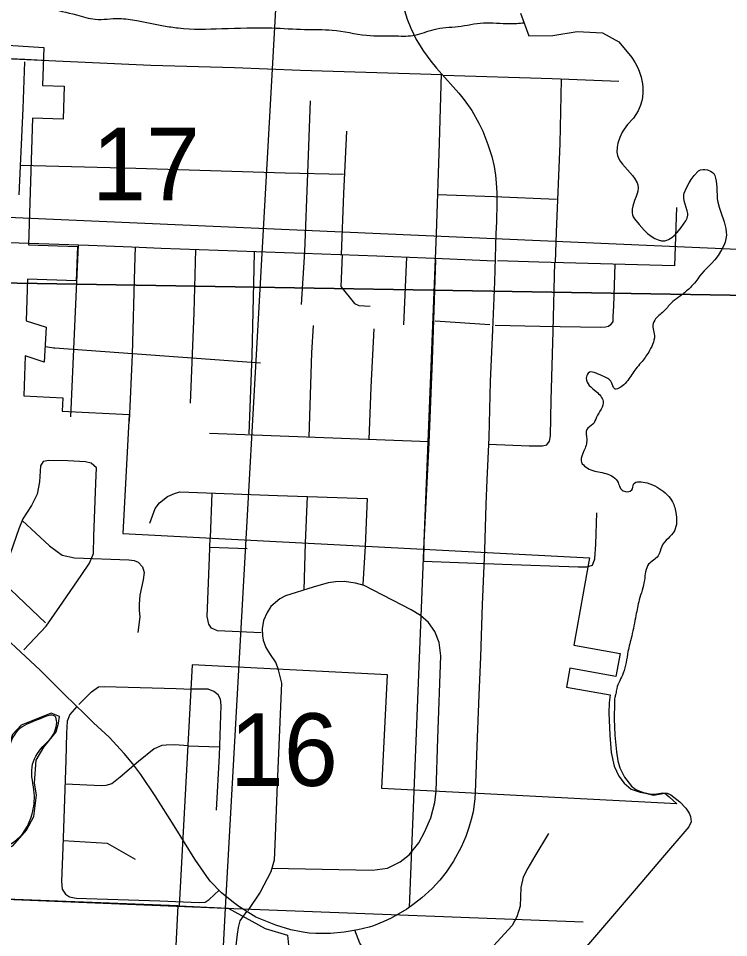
# Model space of a CAD drawing. Extents: x 1219626 to 1426462, y 456797 to 752399.
# Drawn here: x 1349278 to 1353434, y 547099 to 552478 of the extents above; entities that cross this region are included whole.
import ezdxf

# ---------------------------------------------------------------- set-up
doc = ezdxf.new("R2010")
doc.units = 0
for name, color, linetype in [('Cities Incorporated Area', 7, 'Continuous'), ('City Streets', 7, 'Continuous'), ('County Routes Highway Center Lines', 7, 'Continuous'), ('Lakes and Ponds', 7, 'Continuous'), ('Local Roads Improved', 7, 'Continuous'), ('Local Roads Paved', 7, 'Continuous'), ('Narrow River Creek and Branch and Slough', 7, 'Continuous'), ('Quad Borders', 7, 'Continuous'), ('Section Lines', 7, 'Continuous'), ('Section Numbers', 7, 'Continuous')]:
    doc.layers.add(name, color=color, linetype=linetype)

msp = doc.modelspace()

# ---------------------------------------------------------------- linework, layer by layer
at = {"layer": 'Cities Incorporated Area'}
for p, q in [((1348336, 552378.8), (1349426, 552308)), ((1349426, 552308), (1349418.9, 552086.4)), ((1349418.9, 552086.4), (1349545.4, 552082.3)), ((1349545.4, 552082.3), (1349539.3, 551887.9)), ((1349360.8, 551893.6), (1349337.2, 551152.6)), ((1349539.3, 551887.9), (1349360.8, 551893.6)), ((1349337.2, 551152.6), (1349622.8, 551142.5)), ((1349622.8, 551142.5), (1349615.7, 550941.5)), ((1349330.9, 550951.5), (1349323.1, 550708.3)), ((1349615.7, 550941.5), (1349330.9, 550951.5)), ((1349323.1, 550708.3), (1349439.7, 550671.3)), ((1349439.7, 550671.3), (1349429.1, 550467.1)), ((1349316.6, 550502.7), (1349309.2, 550268.7)), ((1349429.1, 550467.1), (1349316.6, 550502.7)), ((1349309.2, 550268.7), (1349538, 550256.8)), ((1349538, 550256.8), (1349534, 550179.9)), ((1349534, 550179.9), (1349925.4, 550159.5)), ((1349925.4, 550159.5), (1349889.2, 549463.2)), ((1349889.2, 549463.2), (1352620.4, 549321.2)), ((1352620.4, 549321.2), (1352528.9, 548810.1)), ((1352528.9, 548810.1), (1352798.5, 548761.8)), ((1352798.5, 548761.8), (1352774.4, 548627.2)), ((1350294.4, 548695.5), (1350218.1, 547284)), ((1351438.6, 548636), (1350294.4, 548695.5)), ((1352504.8, 548675.5), (1352485, 548565.1)), ((1352774.4, 548627.2), (1352504.8, 548675.5)), ((1351404.1, 547972.4), (1351438.6, 548636)), ((1353131, 547882.6), (1351404.1, 547972.4)), ((1350213.2, 547284.3), (1348985.2, 547332.3)), ((1350104.1, 545264.7), (1350213.2, 547284.3))]:
    msp.add_line(p, q, dxfattribs=at)
for points in [[(1352485, 548565.1), (1352739.8, 548519.4), (1352734, 548472.6), (1352732.6, 548414.9), (1352737.9, 548283.1), (1352747, 548181.6), (1352763.7, 548102), (1352790.8, 548043.4), (1352823.1, 548002.1), (1352864.3, 547967.1), (1352915.4, 547949.7), (1352948, 547943.3), (1352994.1, 547932.7), (1353060.2, 547943.9), (1353085.2, 547921.9), (1353131, 547882.6)], [(1348985.2, 547332.3), (1349078.3, 547526), (1349128.7, 547593.9), (1349245.1, 547636.6), (1349324.6, 547727.9), (1349367.3, 547807.4), (1349382.8, 547931.7), (1349371.2, 548005.4), (1349380.9, 548137.4), (1349427.4, 548213.1), (1349499.2, 548302.4), (1349512.8, 548354.8), (1349518.6, 548393.6), (1349470.1, 548413), (1349293.6, 548341.2), (1349243.1, 548286.8), (1349208.2, 548182), (1349192.7, 548055.9), (1349109.3, 547937.5), (1348987.1, 547848.2), (1348896.1, 547812.7), (1348818.3, 547760.9), (1348744.6, 547603.6), (1348713.9, 547472.7)], [(1350218.1, 547284), (1350506.2, 547271.8), (1350721.3, 547151.6), (1350851.7, 547112.5), (1350858.2, 547053.8), (1350929.9, 546969), (1350943, 546864.6), (1350910.4, 546792.8), (1350916.9, 546695), (1350965.9, 546556.3)]]:
    msp.add_lwpolyline(points, dxfattribs=at)
at = {"layer": 'City Streets'}
for p, q in [((1349302.1, 551619.1), (1349350.7, 551618.2)), ((1352037.2, 550685), (1351717.6, 550707.2)), ((1350956.7, 549408.4), (1350947.8, 549132.5)), ((1350397.7, 549383.2), (1350616.7, 549376.8)), ((1351306.1, 549390.5), (1351294.2, 549166.3))]:
    msp.add_line(p, q, dxfattribs=at)
for points in [[(1349005.5, 553438.6), (1348985.1, 553052.6), (1348979.1, 552900.9), (1348965.5, 552519.9), (1348959.5, 552323.9), (1348963.8, 552294.1), (1348972.3, 552276.2), (1348987.6, 552261.7), (1349014, 552253.2), (1349315.7, 552238.7), (1349423.9, 552234)], [(1349313.2, 552223.3), (1349303, 551950.6), (1349280.8, 551445.2)], [(1351730.3, 551447.4), (1352062.7, 551436.7), (1352425.8, 551420.5)], [(1353129.7, 551371.1), (1353117.8, 551030.2), (1352323.5, 551052.3), (1352080.6, 551059.2)], [(1349309.6, 548782.4), (1349439.9, 548921.3), (1349520.1, 549036.4), (1349644.5, 549217.9), (1349693.1, 549289.5), (1349716.9, 549346.6), (1349719.5, 549448), (1349731.4, 549757.4), (1349734.8, 549847.7), (1349703.3, 549875), (1349670.1, 549883.5), (1349566.9, 549888.6), (1349455.3, 549890.3), (1349422.9, 549884.4), (1349406.7, 549860.5), (1349401.6, 549765.9), (1349387.1, 549693.4), (1349353.9, 549627), (1349304.4, 549550.3), (1349280.6, 549490.6), (1349194.5, 549244.3)], [(1349300.6, 549540.8), (1349459.6, 549390.9), (1349533.7, 549337.2), (1349606.1, 549321.9), (1349923.2, 549309.9), (1349955.6, 549305.7), (1349979.4, 549295.5), (1350003.3, 549268.2), (1350013.5, 549235.8), (1350007.5, 549193.2), (1349988.8, 549102.8), (1349985.4, 549050), (1349984.5, 549013.4), (1349987.9, 548975.9), (1349976, 548884.7)], [(1350699.4, 548882.5), (1350442, 548893.6), (1350408.7, 548909), (1350392.5, 548932.8), (1350382.3, 548978), (1350396, 549324), (1350399.4, 549438.2)], [(1351722, 547956.2), (1351733.1, 548264.7), (1351749.3, 548747.9), (1351739.1, 548826.3), (1351714.4, 548890.2), (1351676.9, 548943.9), (1351631.7, 548983.1), (1351576.3, 549018), (1351301, 549158.7), (1351249.9, 549173.2), (1351184.3, 549183.4), (1351133.1, 549180.8), (1351091.4, 549174.9), (1351001.9, 549149.3), (1350840, 549099), (1350808.4, 549082), (1350754.7, 549036.8), (1350732.6, 549001), (1350712.1, 548955), (1350704.5, 548905.6), (1350706.2, 548864.6), (1350710.4, 548839.1), (1350726.6, 548797.3), (1350747.9, 548761.5), (1350784.6, 548706.1), (1350796.5, 548673.7)], [(1349232.9, 549133.5), (1349436.5, 548940.9)], [(1349632.3, 548462.4), (1349706.5, 548538.2), (1349747.4, 548566.4), (1349780.6, 548568.9), (1350201.6, 548557), (1350290.3, 548552.7)], [(1349619.1, 548452.3), (1349578.7, 548405.3), (1349563.3, 548365.2), (1349559.9, 548296.2), (1349555.6, 548136), (1349538.6, 547625.5), (1349529.2, 547427.8), (1349533.5, 547381.7), (1349553.1, 547353.6), (1349576.1, 547337.4), (1349615.3, 547330.6), (1350104.5, 547313.6), (1350335.4, 547304.2), (1350371.2, 547305.9), (1350395.1, 547322.9), (1350452.8, 547376.2)], [(1350270.7, 548222.1), (1350192.3, 548228), (1350142.8, 548224.6), (1350117.3, 548222.9), (1350072.1, 548204.2), (1349980.9, 548129.2), (1349872.7, 548038), (1349824.9, 547999.6), (1349789.2, 547989.4), (1349764.4, 547986.8), (1349551, 547996.7)], [(1349540, 547666.8), (1349797, 547651.5), (1349962, 547557.2)]]:
    msp.add_lwpolyline(points, dxfattribs=at)
at = {"layer": 'County Routes Highway Center Lines'}
for points in [[(1345831.9, 552529.8), (1345863.4, 552461.8), (1345947.8, 552269.7), (1346091.9, 551950.5), (1346113.8, 551895.2), (1346161.8, 551799.2), (1346190.9, 551751.1), (1346227.8, 551700.2), (1346256.9, 551666.7), (1346305.4, 551616.8), (1346352, 551580.9), (1346392.2, 551552.2), (1346451.9, 551513.9), (1346506.7, 551488.7), (1346555.2, 551469.3), (1346601.8, 551455.7), (1346723.1, 551424.7), (1358158.6, 550923.1)], [(1351536.5, 552523.9), (1351552.9, 552474), (1351573.8, 552421.1), (1351605.8, 552355.6), (1351648, 552286.7), (1351691.2, 552227.5), (1351723.7, 552186.8), (1351822.2, 552077.6), (1351854.2, 552040.8), (1351886.7, 552002.4), (1351931.8, 551938.4), (1351972.1, 551865.1), (1351995.4, 551818.1), (1352025.5, 551740.9), (1352049.2, 551670.6), (1352062.3, 551611.9), (1352070.6, 551561.5), (1352074, 551515.4), (1352077.9, 551456.7), (1352077.9, 551394.6), (1352074.9, 551289.8), (1352072, 551217), (1352063.3, 550936.6), (1352052.1, 550656.2), (1352039, 550353), (1352031.3, 550025.1), (1352018.7, 549778.6), (1352013.8, 549634.1), (1352005.1, 549365.3), (1351992, 549048.5), (1351981.8, 548742.9), (1351973.1, 548517.3), (1351960, 548219.4), (1351951.7, 547948.3), (1351949.3, 547913.8), (1351944.4, 547878.9), (1351938.1, 547835.2), (1351927.9, 547790.6), (1351913.4, 547742.6), (1351895.4, 547691.1), (1351868.8, 547629.1), (1351824.1, 547546.6), (1351781, 547482.1), (1351744.6, 547436), (1351698.5, 547386), (1351638.8, 547331.7), (1351596.1, 547299.2), (1351550.5, 547266.2), (1351458.8, 547212.3), (1351417.1, 547192.4), (1351355.5, 547168.7), (1351329.8, 547160.4), (1351264.8, 547145.4), (1351183.3, 547129.9), (1351103.7, 547122.6), (1351018.8, 547123.1), (1350979, 547125), (1350932.5, 547132.3), (1350872.8, 547144.9), (1350784, 547172.6), (1350667.1, 547218.2), (1350568.2, 547280.2), (1350535.6, 547304), (1350467.2, 547361.3), (1350400.8, 547430.2), (1350380.4, 547455.9), (1350311, 547557.7), (1350189.8, 547752.3), (1350078.7, 547929.3), (1349993.8, 548052.6), (1349947.2, 548116.6), (1349897.2, 548175.8), (1349809.9, 548271.4), (1349718.2, 548355.8), (1349667.8, 548405.2), (1349547, 548522.2), (1349404.3, 548663.8), (1349319, 548743.4), (1349176.8, 548876.3)], [(1344810.7, 551327.6), (1345398.7, 551308.2), (1345613.1, 551300.5), (1346400, 551276.2), (1346832.7, 551256.8), (1347110.2, 551244.2), (1347406.1, 551232.5), (1347911.6, 551215.1), (1348476.3, 551191.8), (1348752.8, 551184), (1349282.6, 551164.6), (1349688.1, 551151), (1349942.3, 551142.3), (1350114.1, 551133.6), (1350669.1, 551114.2), (1350945.6, 551103.5), (1351375.4, 551088), (1351756.7, 551072.5), (1352065.7, 551060.3)]]:
    msp.add_lwpolyline(points, dxfattribs=at)
at = {"layer": 'Lakes and Ponds'}
for points in [[(1352215.2, 552509.3), (1352264.5, 552376.3), (1352406, 552378.3), (1352548, 552402), (1352696.7, 552394.1), (1352792, 552340.4), (1352867.2, 552249.4)], [(1352867.2, 552249.4), (1352887.4, 552217.4), (1352903.9, 552185.2), (1352912.8, 552163.6), (1352922.2, 552134.6), (1352930.3, 552095.5), (1352932.6, 552072.9), (1352932.8, 552044.6), (1352929.6, 552015.8), (1352925.7, 551996.6), (1352918.3, 551971.2), (1352904.9, 551938.1), (1352891.9, 551915.4), (1352876.5, 551894.9), (1352843, 551856.7), (1352822, 551830), (1352811.7, 551813.2), (1352796.9, 551781.1), (1352786.3, 551747.2), (1352781.9, 551724.8), (1352780, 551696.2), (1352780.9, 551685.9), (1352783.2, 551675.8), (1352791.6, 551655.9), (1352799.5, 551643), (1352812.1, 551625.9), (1352871.3, 551558.6), (1352885.9, 551539.1), (1352898.5, 551516.3), (1352902.9, 551503.9), (1352905, 551486), (1352902.5, 551467.1), (1352899, 551454.1), (1352892.9, 551436.3), (1352883.6, 551412.2), (1352872.7, 551379.6), (1352869.2, 551361), (1352869.2, 551340.1), (1352871.4, 551329.2), (1352875.8, 551317.7), (1352883.1, 551305.7), (1352910.1, 551271.4), (1352939.4, 551239.3), (1352959.7, 551220.3), (1352987.2, 551199), (1353002.9, 551189.5), (1353020.7, 551181.4), (1353040.5, 551176.4), (1353050.8, 551175.8), (1353061.5, 551176.8), (1353071.8, 551179.6), (1353082.1, 551183.9), (1353102.5, 551196.9), (1353116, 551208.2), (1353133.7, 551226.1), (1353156.4, 551253.6), (1353184.4, 551293.8), (1353192, 551309.8), (1353194.7, 551326.1), (1353194.5, 551337), (1353192.1, 551351.8), (1353174.4, 551411), (1353171.5, 551427.7), (1353172, 551446.5), (1353174.5, 551456.3), (1353186.9, 551487.1), (1353202.3, 551516.5), (1353214.1, 551535), (1353231.7, 551558.1), (1353257.8, 551585.2), (1353269.7, 551592.1), (1353284.6, 551594.9), (1353295.5, 551594.8), (1353310.2, 551592.2), (1353328.8, 551584.9), (1353338, 551578.9), (1353346.6, 551570.6), (1353352.9, 551559.4), (1353357.9, 551542.5), (1353361.2, 551525.4), (1353364.2, 551490.8), (1353367.7, 551422), (1353370.8, 551402.8), (1353378.3, 551373.8), (1353387.8, 551344.9), (1353407.6, 551286.9), (1353417.4, 551248.4), (1353420.3, 551226.4), (1353420.7, 551211.9), (1353419.5, 551197.4), (1353412.8, 551168.6), (1353405.6, 551149.5), (1353393.2, 551124.4), (1353372.8, 551091.6), (1353353.1, 551065.8), (1353332.3, 551042.8), (1353290.1, 551000.4), (1353263.7, 550970.6), (1353253.2, 550954.6), (1353243, 550938.2), (1353234.7, 550928)], [(1352765.4, 548473.4), (1352763.2, 548379.3), (1352768.9, 548283), (1352777.1, 548186.8), (1352785.4, 548132.5), (1352796.6, 548093.2), (1352823.8, 548036.9), (1352866.4, 547984.3), (1352890.9, 547965.9), (1352930.5, 547950.6), (1352971.6, 547940.7), (1353002.4, 547939.2), (1353049.9, 547946), (1353073.5, 547944.7), (1353096.6, 547934.7), (1353148.7, 547893.1), (1353183, 547856.6), (1353202.3, 547828), (1353211.6, 547806.7), (1353214.7, 547775.9), (1353201.8, 547748.1), (1353047.1, 547567.6), (1352892.2, 547386.9), (1352695.7, 547156.6), (1352499.2, 546926.4)]]:
    msp.add_lwpolyline(points, dxfattribs=at)
for points in [[(1353234.7, 550928), (1353188.1, 550883.1), (1353138.7, 550844.7), (1353097.5, 550811.7), (1353053.6, 550762.3), (1353001.4, 550712.8), (1352990.5, 550671.6), (1352998.7, 550633.2), (1352971.2, 550534.3), (1352927.3, 550471.1), (1352872.4, 550402.5), (1352820.3, 550333.8), (1352765.4, 550311.8), (1352748.9, 550347.6), (1352694, 550386), (1352611.6, 550402.5), (1352600.7, 550372.3), (1352658.3, 550295.4), (1352699.5, 550237.7), (1352661.1, 550144.3), (1352639.1, 550103.1), (1352603.4, 550072.9), (1352603.4, 550015.2), (1352586.9, 549946.6), (1352570.5, 549888.9), (1352628.1, 549836.7), (1352716, 549814.7), (1352787.3, 549762.6), (1352798.3, 549732.3), (1352817.5, 549713.1), (1352866.9, 549718.6), (1352877.9, 549751.6), (1352957.5, 549759.8), (1353015.2, 549735.1), (1353100.3, 549658.2), (1353125, 549586.8), (1353116.7, 549479.7), (1353042.6, 549388), (1353020.7, 549333), (1352965.8, 549283.6), (1352941.1, 549190.2), (1352910.9, 549074.9), (1352891.6, 548984.2), (1352866.9, 548863.4), (1352845, 548772.7), (1352817.5, 548646.4), (1352779.1, 548555.8), (1352773.6, 548525.6), (1352768.1, 548503.6), (1352765.4, 548473.4)], [(1348941.7, 547277.2), (1349021, 547435.2), (1349090.9, 547575.1), (1349249.7, 547657.7), (1349357.7, 547823), (1349370.5, 547943.8), (1349357.7, 548096.4), (1349421.3, 548217.2), (1349491.2, 548306.2), (1349491.2, 548395.2), (1349395.9, 548376.2), (1349275.1, 548312.6), (1349217.9, 548185.4), (1349205.2, 548083.7), (1349141.7, 547956.6), (1349008.2, 547848.5), (1348849.4, 547765.8), (1348760.4, 547613.2), (1348741.4, 547479.7), (1348658.7, 547384.3), (1348506.1, 547310.9)]]:
    msp.add_spline(points, degree=3, dxfattribs=at)
at = {"layer": 'Local Roads Improved'}
msp.add_line((1350270.7, 548222.1), (1350453.1, 548215.2), dxfattribs=at)
for points in [[(1350796.5, 548673.7), (1350817.8, 548588.5), (1350792.2, 547997.1), (1350778.6, 547644.2), (1350775.2, 547552.2), (1350754.7, 547484), (1350693.4, 547364.7), (1350620.1, 547257.3)], [(1350437.7, 547845.4), (1350453.9, 548165), (1350465, 548458.1), (1350460.7, 548494.8), (1350447.1, 548519.5), (1350420.7, 548539.9), (1350388.3, 548551.9), (1350290.3, 548552.7)], [(1350761.1, 547505), (1351349.6, 547494.2), (1351438.2, 547504.5), (1351511.5, 547542), (1351564.4, 547582.9), (1351620.6, 547654.5), (1351654.7, 547715.8), (1351692.2, 547799.3), (1351714.4, 547889.7), (1351722, 547956.2)], [(1352380, 547707.3), (1352299.9, 547576.1), (1352259.8, 547506.2), (1352230.8, 547453.3), (1352217.2, 547392.8), (1352213.8, 547282.9), (1352194.2, 547219.8), (1352167.8, 547169.5), (1352079.1, 547074.9), (1351972.6, 546957.3), (1351832.8, 546867.8), (1351768.9, 546836.3), (1351731.4, 546823.5), (1351692.2, 546809.9), (1351633.4, 546818.4), (1351557.6, 546851.6), (1351439.9, 546909.6), (1351353, 546970.1), (1351306.1, 547017), (1351276.3, 547065.6), (1351247.2, 547142)]]:
    msp.add_lwpolyline(points, dxfattribs=at)
at = {"layer": 'Local Roads Paved'}
for p, q in [((1351549.5, 551080.9), (1351531.1, 550684.2)), ((1349433.8, 550557.4), (1349474, 550552.1)), ((1349491.4, 550550.3), (1350694.7, 550461.7)), ((1350410.7, 549700.8), (1350399.4, 549438.2)), ((1350967.3, 549680.8), (1350956.7, 549408.4))]:
    msp.add_line(p, q, dxfattribs=at)
for points in [[(1345055.1, 552432.2), (1350052.5, 552205.4), (1350542.5, 552190.9), (1350928.6, 552174.8), (1351757, 552149.8)], [(1351751.8, 552155.7), (1351739.9, 551748.6), (1351722.9, 551216.8), (1351564.2, 547276.1)], [(1352791.4, 552108.3), (1352401.1, 552123.6), (1351762.5, 552143.8)], [(1352453.3, 552121.6), (1352445.4, 551746.9), (1352424.1, 551227.1), (1352418.8, 551049.7)], [(1350985.3, 551996.6), (1350969.9, 551573.1), (1350952, 551111.2), (1350931.6, 550804.3)], [(1351168.9, 551095.4), (1351182.1, 551453.8), (1351200, 551818.5)], [(1349288.5, 551619.9), (1349964.3, 551602), (1350838.7, 551573.9), (1351180.4, 551566.3)], [(1349626.6, 551153.1), (1349605.5, 550674.8), (1349582.5, 550147.3)], [(1349927.6, 550121.7), (1349944.7, 550511.2), (1349960, 551019.1), (1349963.9, 551141.2)], [(1350315, 551126.6), (1350303.5, 550755.8), (1350283, 550227.4)], [(1350627.3, 550046.7), (1350645.2, 550507.8), (1350658, 551014.9), (1350660, 551114.5)], [(1351172.9, 551095.3), (1351165.5, 550908.3), (1351244.8, 550810.3), (1351270.4, 550797.5), (1351336.8, 550794.1)], [(1351718.6, 551066), (1351698.2, 550478.8), (1351679.4, 549994.7), (1351651.3, 549413.5), (1351648.7, 549301), (1352111.5, 549284.8), (1352553.8, 549268.6), (1352605, 549268.6), (1352636.5, 549278), (1352651.8, 549314.6), (1352656.1, 549400.7), (1352662.1, 549585.6)], [(1352029.3, 549985.8), (1352267.3, 549977.7), (1352344.8, 549976.8), (1352369.5, 549983.6), (1352386.6, 550004.1), (1352392.5, 550035.6), (1352395.1, 550243.6), (1352407, 550647.5), (1352417.7, 551049.7)], [(1352768, 551039.9), (1352760.7, 550794.1), (1352757.3, 550732.8), (1352755.6, 550703.8), (1352742, 550685), (1352730, 550675.7), (1352713.8, 550670.5), (1352685.7, 550669.7), (1352329.5, 550675.7), (1352067.8, 550681.6)], [(1351003.2, 550681.6), (1350992.1, 550521.4), (1350978.1, 550026.6)], [(1351357.1, 550662), (1351340, 550319.4), (1351328.6, 550013.7)], [(1351679.7, 550000.9), (1350963.3, 550027.1), (1350395.7, 550049.3)], [(1350047.4, 549524.3), (1350077.2, 549610.4), (1350103.6, 549643.6), (1350149.7, 549680.2), (1350191.4, 549697.3), (1350222.9, 549707.5), (1350793.1, 549687.1), (1351318.1, 549668.3), (1351306.1, 549390.5)], [(1348632.7, 546487.7), (1348959.9, 546801.4), (1349082.6, 546920.7), (1349108.2, 546936.9), (1349143.2, 546939.4), (1349372.4, 546927.5), (1350190.6, 546896.8), (1350387.4, 546880.6), (1350434.3, 546886.6), (1350483.7, 546913.9), (1350518.7, 546948.8), (1350536.6, 546983.7), (1350551.1, 547034.9), (1350560.4, 547119.3), (1350565.5, 547157.6), (1350575.8, 547197.7), (1350614.6, 547251.1)]]:
    msp.add_lwpolyline(points, dxfattribs=at)
msp.add_arc((1349513.5, 550849.5), 300, 262.4503, 265.7893, dxfattribs=at)
at = {"layer": 'Narrow River Creek and Branch and Slough'}
msp.add_spline([(1348502.5, 552656.5), (1348659.9, 552656.5), (1348813.1, 552639.5), (1348996, 552622.5), (1349183.2, 552596.9), (1349298, 552592.7), (1349366.1, 552562.9), (1349451.2, 552537.3), (1349617.1, 552499), (1349727.7, 552473.5), (1349868.1, 552477.8), (1349970.2, 552465), (1350127.6, 552435.2), (1350212.7, 552422.4), (1350467.9, 552418.2), (1350761.5, 552422.4), (1350952.9, 552413.9), (1351114.6, 552409.6), (1351314.5, 552379.9), (1351488.9, 552375.6), (1351599.5, 552379.9), (1351710.1, 552413.9), (1351850.5, 552430.9), (1351999.4, 552452.2), (1352152.6, 552448), (1352236.3, 552452.2)], degree=3, dxfattribs=at)
at = {"layer": 'Quad Borders'}
for p, q in [((1378021.6, 550440.7), (1338658.1, 551109.9)), ((1338658.1, 551109.9), (1378021.6, 550440.7))]:
    msp.add_line(p, q, dxfattribs=at)
at = {"layer": 'Section Lines'}
for p, q in [((1350797.5, 552810.3), (1350488.2, 547272.2)), ((1347764.5, 547381), (1350488.2, 547272.2)), ((1350488.2, 547272.2), (1350382.1, 545295.4)), ((1350488.2, 547272.2), (1352582.8, 547190.4))]:
    msp.add_line(p, q, dxfattribs=at)

# ---------------------------------------------------------------- texts
at = {"layer": 'Section Numbers'}
for s, p in [('17', (1349708.6, 551413.5)), ('16', (1350515, 547986.7))]:
    msp.add_text(s, height=425, rotation=359.9996, dxfattribs=at).set_placement(p)

doc.saveas('drawing.dxf')
